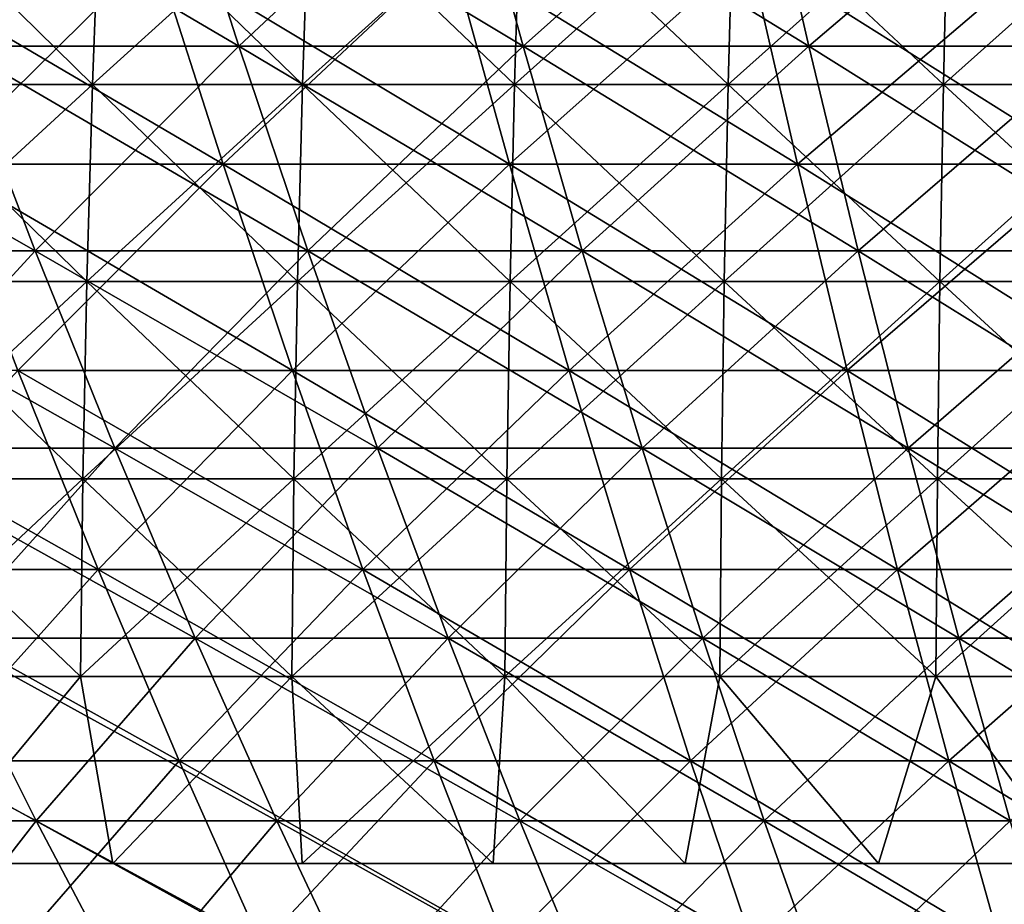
# Model space of a CAD drawing. Header units: millimetres. Extents: x -250 to 250, y -45 to 4150.
# Tile 445 of 656: x -32 to -18, y 3930 to 3943. Entities that reach past the tile are written whole.
import ezdxf

# ---------------------------------------------------------------- set-up
doc = ezdxf.new("R2010")
doc.units = ezdxf.units.MM
doc.header["$LTSCALE"] = 81.481481
for name, color, linetype in [('19', 7, 'CONTINUOUS'), ('20', 7, 'CONTINUOUS'), ('21', 7, 'CONTINUOUS'), ('22', 7, 'CONTINUOUS'), ('23', 7, 'CONTINUOUS'), ('24', 7, 'CONTINUOUS')]:
    doc.layers.add(name, color=color, linetype=linetype)

msp = doc.modelspace()

# ---------------------------------------------------------------- linework, layer by layer
at = {"layer": '19', "color": 7, "linetype": 'CONTINUOUS'}
for points in [[(-30.147, 3943.502, -137.657), (-33.251, 3940.439, -132.207), (-34.372, 3943.502, -136.664), (-30.147, 3943.502, -137.657)], [(-29.164, 3940.439, -133.168), (-33.251, 3940.439, -132.207), (-30.147, 3943.502, -137.657), (-29.164, 3940.439, -133.168)], [(-25.894, 3943.502, -138.521), (-29.164, 3940.439, -133.168), (-30.147, 3943.502, -137.657), (-25.894, 3943.502, -138.521)], [(-25.05, 3940.439, -134.003), (-29.164, 3940.439, -133.168), (-25.894, 3943.502, -138.521), (-25.05, 3940.439, -134.003)], [(-21.616, 3943.502, -139.252), (-25.05, 3940.439, -134.003), (-25.894, 3943.502, -138.521), (-21.616, 3943.502, -139.252)], [(-20.911, 3940.439, -134.711), (-25.05, 3940.439, -134.003), (-21.616, 3943.502, -139.252), (-20.911, 3940.439, -134.711)], [(-17.317, 3943.502, -139.852), (-20.911, 3940.439, -134.711), (-21.616, 3943.502, -139.252), (-17.317, 3943.502, -139.852)], [(-16.753, 3940.439, -135.291), (-20.911, 3940.439, -134.711), (-17.317, 3943.502, -139.852), (-16.753, 3940.439, -135.291)], [(-29.164, 3940.439, -133.168), (-32.114, 3937.479, -127.686), (-33.251, 3940.439, -132.207), (-29.164, 3940.439, -133.168)], [(-28.167, 3937.479, -128.614), (-32.114, 3937.479, -127.686), (-29.164, 3940.439, -133.168), (-28.167, 3937.479, -128.614)], [(-25.05, 3940.439, -134.003), (-28.167, 3937.479, -128.614), (-29.164, 3940.439, -133.168), (-25.05, 3940.439, -134.003)], [(-24.193, 3937.479, -129.42), (-28.167, 3937.479, -128.614), (-25.05, 3940.439, -134.003), (-24.193, 3937.479, -129.42)], [(-20.911, 3940.439, -134.711), (-24.193, 3937.479, -129.42), (-25.05, 3940.439, -134.003), (-20.911, 3940.439, -134.711)], [(-20.196, 3937.479, -130.104), (-24.193, 3937.479, -129.42), (-20.911, 3940.439, -134.711), (-20.196, 3937.479, -130.104)], [(-16.753, 3940.439, -135.291), (-20.196, 3937.479, -130.104), (-20.911, 3940.439, -134.711), (-16.753, 3940.439, -135.291)], [(-16.18, 3937.479, -130.664), (-20.196, 3937.479, -130.104), (-16.753, 3940.439, -135.291), (-16.18, 3937.479, -130.664)], [(-30.961, 3934.623, -123.102), (-34.738, 3934.623, -122.09), (-32.114, 3937.479, -127.686), (-30.961, 3934.623, -123.102)], [(-28.167, 3937.479, -128.614), (-30.961, 3934.623, -123.102), (-32.114, 3937.479, -127.686), (-28.167, 3937.479, -128.614)], [(-27.156, 3934.623, -123.997), (-30.961, 3934.623, -123.102), (-28.167, 3937.479, -128.614), (-27.156, 3934.623, -123.997)], [(-24.193, 3937.479, -129.42), (-27.156, 3934.623, -123.997), (-28.167, 3937.479, -128.614), (-24.193, 3937.479, -129.42)], [(-23.324, 3934.623, -124.774), (-27.156, 3934.623, -123.997), (-24.193, 3937.479, -129.42), (-23.324, 3934.623, -124.774)], [(-20.196, 3937.479, -130.104), (-23.324, 3934.623, -124.774), (-24.193, 3937.479, -129.42), (-20.196, 3937.479, -130.104)], [(-19.471, 3934.623, -125.433), (-23.324, 3934.623, -124.774), (-20.196, 3937.479, -130.104), (-19.471, 3934.623, -125.433)], [(-16.18, 3937.479, -130.664), (-19.471, 3934.623, -125.433), (-20.196, 3937.479, -130.104), (-16.18, 3937.479, -130.664)], [(-15.599, 3934.623, -125.974), (-19.471, 3934.623, -125.433), (-16.18, 3937.479, -130.664), (-15.599, 3934.623, -125.974)], [(-30.961, 3934.623, -123.102), (-33.427, 3931.872, -117.484), (-34.738, 3934.623, -122.09), (-30.961, 3934.623, -123.102)], [(-29.793, 3931.872, -118.458), (-33.427, 3931.872, -117.484), (-30.961, 3934.623, -123.102), (-29.793, 3931.872, -118.458)], [(-27.156, 3934.623, -123.997), (-29.793, 3931.872, -118.458), (-30.961, 3934.623, -123.102), (-27.156, 3934.623, -123.997)], [(-26.131, 3931.872, -119.319), (-29.793, 3931.872, -118.458), (-27.156, 3934.623, -123.997), (-26.131, 3931.872, -119.319)], [(-23.324, 3934.623, -124.774), (-26.131, 3931.872, -119.319), (-27.156, 3934.623, -123.997), (-23.324, 3934.623, -124.774)], [(-22.445, 3931.872, -120.068), (-26.131, 3931.872, -119.319), (-23.324, 3934.623, -124.774), (-22.445, 3931.872, -120.068)], [(-19.471, 3934.623, -125.433), (-22.445, 3931.872, -120.068), (-23.324, 3934.623, -124.774), (-19.471, 3934.623, -125.433)], [(-18.736, 3931.872, -120.702), (-22.445, 3931.872, -120.068), (-19.471, 3934.623, -125.433), (-18.736, 3931.872, -120.702)], [(-15.599, 3934.623, -125.974), (-18.736, 3931.872, -120.702), (-19.471, 3934.623, -125.433), (-15.599, 3934.623, -125.974)], [(-15.01, 3931.872, -121.222), (-18.736, 3931.872, -120.702), (-15.599, 3934.623, -125.974), (-15.01, 3931.872, -121.222)], [(-29.793, 3931.872, -118.458), (-32.1, 3929.227, -112.822), (-33.427, 3931.872, -117.484), (-29.793, 3931.872, -118.458)], [(-28.611, 3929.227, -113.757), (-32.1, 3929.227, -112.822), (-29.793, 3931.872, -118.458), (-28.611, 3929.227, -113.757)], [(-26.131, 3931.872, -119.319), (-28.611, 3929.227, -113.757), (-29.793, 3931.872, -118.458), (-26.131, 3931.872, -119.319)], [(-25.094, 3929.227, -114.584), (-28.611, 3929.227, -113.757), (-26.131, 3931.872, -119.319), (-25.094, 3929.227, -114.584)], [(-22.445, 3931.872, -120.068), (-25.094, 3929.227, -114.584), (-26.131, 3931.872, -119.319), (-22.445, 3931.872, -120.068)], [(-21.554, 3929.227, -115.302), (-25.094, 3929.227, -114.584), (-22.445, 3931.872, -120.068), (-21.554, 3929.227, -115.302)], [(-18.736, 3931.872, -120.702), (-21.554, 3929.227, -115.302), (-22.445, 3931.872, -120.068), (-18.736, 3931.872, -120.702)], [(-17.993, 3929.227, -115.911), (-21.554, 3929.227, -115.302), (-18.736, 3931.872, -120.702), (-17.993, 3929.227, -115.911)], [(-15.01, 3931.872, -121.222), (-17.993, 3929.227, -115.911), (-18.736, 3931.872, -120.702), (-15.01, 3931.872, -121.222)], [(-14.415, 3929.227, -116.41), (-17.993, 3929.227, -115.911), (-15.01, 3931.872, -121.222), (-14.415, 3929.227, -116.41)]]:
    msp.add_3dface(points, dxfattribs=at)
at = {"layer": '20', "color": 7, "linetype": 'CONTINUOUS'}
for points in [[(-33.251, 3940.439, 132.207), (-29.164, 3940.439, 133.168), (-34.372, 3943.502, 136.664), (-33.251, 3940.439, 132.207)], [(-34.372, 3943.502, 136.664), (-29.164, 3940.439, 133.168), (-30.147, 3943.502, 137.657), (-34.372, 3943.502, 136.664)], [(-29.164, 3940.439, 133.168), (-25.05, 3940.439, 134.003), (-30.147, 3943.502, 137.657), (-29.164, 3940.439, 133.168)], [(-30.147, 3943.502, 137.657), (-25.05, 3940.439, 134.003), (-25.894, 3943.502, 138.521), (-30.147, 3943.502, 137.657)], [(-25.05, 3940.439, 134.003), (-20.911, 3940.439, 134.711), (-25.894, 3943.502, 138.521), (-25.05, 3940.439, 134.003)], [(-25.894, 3943.502, 138.521), (-20.911, 3940.439, 134.711), (-21.616, 3943.502, 139.252), (-25.894, 3943.502, 138.521)], [(-20.911, 3940.439, 134.711), (-16.753, 3940.439, 135.291), (-21.616, 3943.502, 139.252), (-20.911, 3940.439, 134.711)], [(-21.616, 3943.502, 139.252), (-16.753, 3940.439, 135.291), (-17.317, 3943.502, 139.852), (-21.616, 3943.502, 139.252)], [(-32.114, 3937.479, 127.686), (-28.167, 3937.479, 128.614), (-33.251, 3940.439, 132.207), (-32.114, 3937.479, 127.686)], [(-33.251, 3940.439, 132.207), (-28.167, 3937.479, 128.614), (-29.164, 3940.439, 133.168), (-33.251, 3940.439, 132.207)], [(-28.167, 3937.479, 128.614), (-24.193, 3937.479, 129.42), (-29.164, 3940.439, 133.168), (-28.167, 3937.479, 128.614)], [(-29.164, 3940.439, 133.168), (-24.193, 3937.479, 129.42), (-25.05, 3940.439, 134.003), (-29.164, 3940.439, 133.168)], [(-24.193, 3937.479, 129.42), (-20.196, 3937.479, 130.104), (-25.05, 3940.439, 134.003), (-24.193, 3937.479, 129.42)], [(-25.05, 3940.439, 134.003), (-20.196, 3937.479, 130.104), (-20.911, 3940.439, 134.711), (-25.05, 3940.439, 134.003)], [(-20.196, 3937.479, 130.104), (-16.18, 3937.479, 130.664), (-20.911, 3940.439, 134.711), (-20.196, 3937.479, 130.104)], [(-20.911, 3940.439, 134.711), (-16.18, 3937.479, 130.664), (-16.753, 3940.439, 135.291), (-20.911, 3940.439, 134.711)], [(-34.738, 3934.623, 122.09), (-30.961, 3934.623, 123.102), (-36.031, 3937.479, 126.636), (-34.738, 3934.623, 122.09)], [(-36.031, 3937.479, 126.636), (-30.961, 3934.623, 123.102), (-32.114, 3937.479, 127.686), (-36.031, 3937.479, 126.636)], [(-30.961, 3934.623, 123.102), (-27.156, 3934.623, 123.997), (-32.114, 3937.479, 127.686), (-30.961, 3934.623, 123.102)], [(-32.114, 3937.479, 127.686), (-27.156, 3934.623, 123.997), (-28.167, 3937.479, 128.614), (-32.114, 3937.479, 127.686)], [(-27.156, 3934.623, 123.997), (-23.324, 3934.623, 124.774), (-28.167, 3937.479, 128.614), (-27.156, 3934.623, 123.997)], [(-28.167, 3937.479, 128.614), (-23.324, 3934.623, 124.774), (-24.193, 3937.479, 129.42), (-28.167, 3937.479, 128.614)], [(-23.324, 3934.623, 124.774), (-19.471, 3934.623, 125.433), (-24.193, 3937.479, 129.42), (-23.324, 3934.623, 124.774)], [(-24.193, 3937.479, 129.42), (-19.471, 3934.623, 125.433), (-20.196, 3937.479, 130.104), (-24.193, 3937.479, 129.42)], [(-19.471, 3934.623, 125.433), (-15.599, 3934.623, 125.974), (-20.196, 3937.479, 130.104), (-19.471, 3934.623, 125.433)], [(-20.196, 3937.479, 130.104), (-15.599, 3934.623, 125.974), (-16.18, 3937.479, 130.664), (-20.196, 3937.479, 130.104)], [(-33.427, 3931.872, 117.484), (-29.793, 3931.872, 118.458), (-34.738, 3934.623, 122.09), (-33.427, 3931.872, 117.484)], [(-34.738, 3934.623, 122.09), (-29.793, 3931.872, 118.458), (-30.961, 3934.623, 123.102), (-34.738, 3934.623, 122.09)], [(-29.793, 3931.872, 118.458), (-26.131, 3931.872, 119.319), (-30.961, 3934.623, 123.102), (-29.793, 3931.872, 118.458)], [(-30.961, 3934.623, 123.102), (-26.131, 3931.872, 119.319), (-27.156, 3934.623, 123.997), (-30.961, 3934.623, 123.102)], [(-26.131, 3931.872, 119.319), (-22.445, 3931.872, 120.068), (-27.156, 3934.623, 123.997), (-26.131, 3931.872, 119.319)], [(-27.156, 3934.623, 123.997), (-22.445, 3931.872, 120.068), (-23.324, 3934.623, 124.774), (-27.156, 3934.623, 123.997)], [(-22.445, 3931.872, 120.068), (-18.736, 3931.872, 120.702), (-23.324, 3934.623, 124.774), (-22.445, 3931.872, 120.068)], [(-23.324, 3934.623, 124.774), (-18.736, 3931.872, 120.702), (-19.471, 3934.623, 125.433), (-23.324, 3934.623, 124.774)], [(-18.736, 3931.872, 120.702), (-15.01, 3931.872, 121.222), (-19.471, 3934.623, 125.433), (-18.736, 3931.872, 120.702)], [(-19.471, 3934.623, 125.433), (-15.01, 3931.872, 121.222), (-15.599, 3934.623, 125.974), (-19.471, 3934.623, 125.433)], [(-32.1, 3929.227, 112.822), (-28.611, 3929.227, 113.757), (-33.427, 3931.872, 117.484), (-32.1, 3929.227, 112.822)], [(-33.427, 3931.872, 117.484), (-28.611, 3929.227, 113.757), (-29.793, 3931.872, 118.458), (-33.427, 3931.872, 117.484)], [(-28.611, 3929.227, 113.757), (-25.094, 3929.227, 114.584), (-29.793, 3931.872, 118.458), (-28.611, 3929.227, 113.757)], [(-29.793, 3931.872, 118.458), (-25.094, 3929.227, 114.584), (-26.131, 3931.872, 119.319), (-29.793, 3931.872, 118.458)], [(-25.094, 3929.227, 114.584), (-21.554, 3929.227, 115.302), (-26.131, 3931.872, 119.319), (-25.094, 3929.227, 114.584)], [(-26.131, 3931.872, 119.319), (-21.554, 3929.227, 115.302), (-22.445, 3931.872, 120.068), (-26.131, 3931.872, 119.319)], [(-21.554, 3929.227, 115.302), (-17.993, 3929.227, 115.911), (-22.445, 3931.872, 120.068), (-21.554, 3929.227, 115.302)], [(-22.445, 3931.872, 120.068), (-17.993, 3929.227, 115.911), (-18.736, 3931.872, 120.702), (-22.445, 3931.872, 120.068)], [(-17.993, 3929.227, 115.911), (-14.415, 3929.227, 116.41), (-18.736, 3931.872, 120.702), (-17.993, 3929.227, 115.911)], [(-18.736, 3931.872, 120.702), (-14.415, 3929.227, 116.41), (-15.01, 3931.872, 121.222), (-18.736, 3931.872, 120.702)]]:
    msp.add_3dface(points, dxfattribs=at)
at = {"layer": '21', "color": 7, "linetype": 'CONTINUOUS'}
for points in [[(-29.912, 3945.172, 136.583), (-32.992, 3942.134, 131.176), (-34.104, 3945.172, 135.597), (-29.912, 3945.172, 136.583)], [(-28.937, 3942.134, 132.13), (-32.992, 3942.134, 131.176), (-29.912, 3945.172, 136.583), (-28.937, 3942.134, 132.13)], [(-25.692, 3945.172, 137.439), (-28.937, 3942.134, 132.13), (-29.912, 3945.172, 136.583), (-25.692, 3945.172, 137.439)], [(-24.854, 3942.134, 132.959), (-28.937, 3942.134, 132.13), (-25.692, 3945.172, 137.439), (-24.854, 3942.134, 132.959)], [(-21.447, 3945.172, 138.165), (-24.854, 3942.134, 132.959), (-25.692, 3945.172, 137.439), (-21.447, 3945.172, 138.165)], [(-20.748, 3942.134, 133.661), (-24.854, 3942.134, 132.959), (-21.447, 3945.172, 138.165), (-20.748, 3942.134, 133.661)], [(-17.182, 3945.172, 138.76), (-20.748, 3942.134, 133.661), (-21.447, 3945.172, 138.165), (-17.182, 3945.172, 138.76)], [(-16.622, 3942.134, 134.237), (-20.748, 3942.134, 133.661), (-17.182, 3945.172, 138.76), (-16.622, 3942.134, 134.237)], [(-31.864, 3939.197, 126.692), (-35.751, 3939.197, 125.651), (-32.992, 3942.134, 131.176), (-31.864, 3939.197, 126.692)], [(-28.937, 3942.134, 132.13), (-31.864, 3939.197, 126.692), (-32.992, 3942.134, 131.176), (-28.937, 3942.134, 132.13)], [(-27.948, 3939.197, 127.613), (-31.864, 3939.197, 126.692), (-28.937, 3942.134, 132.13), (-27.948, 3939.197, 127.613)], [(-24.854, 3942.134, 132.959), (-27.948, 3939.197, 127.613), (-28.937, 3942.134, 132.13), (-24.854, 3942.134, 132.959)], [(-24.005, 3939.197, 128.414), (-27.948, 3939.197, 127.613), (-24.854, 3942.134, 132.959), (-24.005, 3939.197, 128.414)], [(-20.748, 3942.134, 133.661), (-24.005, 3939.197, 128.414), (-24.854, 3942.134, 132.959), (-20.748, 3942.134, 133.661)], [(-20.039, 3939.197, 129.092), (-24.005, 3939.197, 128.414), (-20.748, 3942.134, 133.661), (-20.039, 3939.197, 129.092)], [(-16.622, 3942.134, 134.237), (-20.039, 3939.197, 129.092), (-20.748, 3942.134, 133.661), (-16.622, 3942.134, 134.237)], [(-16.054, 3939.197, 129.648), (-20.039, 3939.197, 129.092), (-16.622, 3942.134, 134.237), (-16.054, 3939.197, 129.648)], [(-31.864, 3939.197, 126.692), (-34.468, 3936.364, 121.142), (-35.751, 3939.197, 125.651), (-31.864, 3939.197, 126.692)], [(-30.721, 3936.364, 122.146), (-34.468, 3936.364, 121.142), (-31.864, 3939.197, 126.692), (-30.721, 3936.364, 122.146)], [(-27.948, 3939.197, 127.613), (-30.721, 3936.364, 122.146), (-31.864, 3939.197, 126.692), (-27.948, 3939.197, 127.613)], [(-26.945, 3936.364, 123.034), (-30.721, 3936.364, 122.146), (-27.948, 3939.197, 127.613), (-26.945, 3936.364, 123.034)], [(-24.005, 3939.197, 128.414), (-26.945, 3936.364, 123.034), (-27.948, 3939.197, 127.613), (-24.005, 3939.197, 128.414)], [(-23.143, 3936.364, 123.806), (-26.945, 3936.364, 123.034), (-24.005, 3939.197, 128.414), (-23.143, 3936.364, 123.806)], [(-20.039, 3939.197, 129.092), (-23.143, 3936.364, 123.806), (-24.005, 3939.197, 128.414), (-20.039, 3939.197, 129.092)], [(-19.32, 3936.364, 124.46), (-23.143, 3936.364, 123.806), (-20.039, 3939.197, 129.092), (-19.32, 3936.364, 124.46)], [(-16.054, 3939.197, 129.648), (-19.32, 3936.364, 124.46), (-20.039, 3939.197, 129.092), (-16.054, 3939.197, 129.648)], [(-15.478, 3936.364, 124.996), (-19.32, 3936.364, 124.46), (-16.054, 3939.197, 129.648), (-15.478, 3936.364, 124.996)], [(-30.721, 3936.364, 122.146), (-33.168, 3933.634, 116.575), (-34.468, 3936.364, 121.142), (-30.721, 3936.364, 122.146)], [(-29.563, 3933.634, 117.541), (-33.168, 3933.634, 116.575), (-30.721, 3936.364, 122.146), (-29.563, 3933.634, 117.541)], [(-26.945, 3936.364, 123.034), (-29.563, 3933.634, 117.541), (-30.721, 3936.364, 122.146), (-26.945, 3936.364, 123.034)], [(-25.929, 3933.634, 118.395), (-29.563, 3933.634, 117.541), (-26.945, 3936.364, 123.034), (-25.929, 3933.634, 118.395)], [(-23.143, 3936.364, 123.806), (-25.929, 3933.634, 118.395), (-26.945, 3936.364, 123.034), (-23.143, 3936.364, 123.806)], [(-22.271, 3933.634, 119.138), (-25.929, 3933.634, 118.395), (-23.143, 3936.364, 123.806), (-22.271, 3933.634, 119.138)], [(-19.32, 3936.364, 124.46), (-22.271, 3933.634, 119.138), (-23.143, 3936.364, 123.806), (-19.32, 3936.364, 124.46)], [(-18.591, 3933.634, 119.767), (-22.271, 3933.634, 119.138), (-19.32, 3936.364, 124.46), (-18.591, 3933.634, 119.767)], [(-15.478, 3936.364, 124.996), (-18.591, 3933.634, 119.767), (-19.32, 3936.364, 124.46), (-15.478, 3936.364, 124.996)], [(-14.894, 3933.634, 120.283), (-18.591, 3933.634, 119.767), (-15.478, 3936.364, 124.996), (-14.894, 3933.634, 120.283)], [(-31.852, 3931.01, 111.95), (-35.285, 3931.01, 110.916), (-33.168, 3933.634, 116.575), (-31.852, 3931.01, 111.95)], [(-29.563, 3933.634, 117.541), (-31.852, 3931.01, 111.95), (-33.168, 3933.634, 116.575), (-29.563, 3933.634, 117.541)], [(-28.39, 3931.01, 112.878), (-31.852, 3931.01, 111.95), (-29.563, 3933.634, 117.541), (-28.39, 3931.01, 112.878)], [(-25.929, 3933.634, 118.395), (-28.39, 3931.01, 112.878), (-29.563, 3933.634, 117.541), (-25.929, 3933.634, 118.395)], [(-24.9, 3931.01, 113.698), (-28.39, 3931.01, 112.878), (-25.929, 3933.634, 118.395), (-24.9, 3931.01, 113.698)], [(-22.271, 3933.634, 119.138), (-24.9, 3931.01, 113.698), (-25.929, 3933.634, 118.395), (-22.271, 3933.634, 119.138)], [(-21.387, 3931.01, 114.411), (-24.9, 3931.01, 113.698), (-22.271, 3933.634, 119.138), (-21.387, 3931.01, 114.411)], [(-18.591, 3933.634, 119.767), (-21.387, 3931.01, 114.411), (-22.271, 3933.634, 119.138), (-18.591, 3933.634, 119.767)], [(-17.854, 3931.01, 115.016), (-21.387, 3931.01, 114.411), (-18.591, 3933.634, 119.767), (-17.854, 3931.01, 115.016)], [(-14.894, 3933.634, 120.283), (-17.854, 3931.01, 115.016), (-18.591, 3933.634, 119.767), (-14.894, 3933.634, 120.283)], [(-31.852, 3931.01, 111.95), (-33.81, 3928.493, 106.28), (-35.285, 3931.01, 110.916), (-31.852, 3931.01, 111.95)], [(-30.521, 3928.493, 107.271), (-33.81, 3928.493, 106.28), (-31.852, 3931.01, 111.95), (-30.521, 3928.493, 107.271)], [(-28.39, 3931.01, 112.878), (-30.521, 3928.493, 107.271), (-31.852, 3931.01, 111.95), (-28.39, 3931.01, 112.878)], [(-27.203, 3928.493, 108.16), (-30.521, 3928.493, 107.271), (-28.39, 3931.01, 112.878), (-27.203, 3928.493, 108.16)], [(-24.9, 3931.01, 113.698), (-27.203, 3928.493, 108.16), (-28.39, 3931.01, 112.878), (-24.9, 3931.01, 113.698)], [(-23.86, 3928.493, 108.946), (-27.203, 3928.493, 108.16), (-24.9, 3931.01, 113.698), (-23.86, 3928.493, 108.946)], [(-21.387, 3931.01, 114.411), (-23.86, 3928.493, 108.946), (-24.9, 3931.01, 113.698), (-21.387, 3931.01, 114.411)], [(-20.493, 3928.493, 109.629), (-23.86, 3928.493, 108.946), (-21.387, 3931.01, 114.411), (-20.493, 3928.493, 109.629)], [(-17.854, 3931.01, 115.016), (-20.493, 3928.493, 109.629), (-21.387, 3931.01, 114.411), (-17.854, 3931.01, 115.016)], [(-17.107, 3928.493, 110.208), (-20.493, 3928.493, 109.629), (-17.854, 3931.01, 115.016), (-17.107, 3928.493, 110.208)]]:
    msp.add_3dface(points, dxfattribs=at)
at = {"layer": '22', "color": 7, "linetype": 'CONTINUOUS'}
for points in [[(-32.992, 3942.134, -131.176), (-28.937, 3942.134, -132.13), (-34.104, 3945.172, -135.597), (-32.992, 3942.134, -131.176)], [(-34.104, 3945.172, -135.597), (-28.937, 3942.134, -132.13), (-29.912, 3945.172, -136.583), (-34.104, 3945.172, -135.597)], [(-28.937, 3942.134, -132.13), (-24.854, 3942.134, -132.959), (-29.912, 3945.172, -136.583), (-28.937, 3942.134, -132.13)], [(-29.912, 3945.172, -136.583), (-24.854, 3942.134, -132.959), (-25.692, 3945.172, -137.439), (-29.912, 3945.172, -136.583)], [(-24.854, 3942.134, -132.959), (-20.748, 3942.134, -133.661), (-25.692, 3945.172, -137.439), (-24.854, 3942.134, -132.959)], [(-25.692, 3945.172, -137.439), (-20.748, 3942.134, -133.661), (-21.447, 3945.172, -138.165), (-25.692, 3945.172, -137.439)], [(-20.748, 3942.134, -133.661), (-16.622, 3942.134, -134.237), (-21.447, 3945.172, -138.165), (-20.748, 3942.134, -133.661)], [(-21.447, 3945.172, -138.165), (-16.622, 3942.134, -134.237), (-17.182, 3945.172, -138.76), (-21.447, 3945.172, -138.165)], [(-35.751, 3939.197, -125.651), (-31.864, 3939.197, -126.692), (-37.016, 3942.134, -130.098), (-35.751, 3939.197, -125.651)], [(-37.016, 3942.134, -130.098), (-31.864, 3939.197, -126.692), (-32.992, 3942.134, -131.176), (-37.016, 3942.134, -130.098)], [(-31.864, 3939.197, -126.692), (-27.948, 3939.197, -127.613), (-32.992, 3942.134, -131.176), (-31.864, 3939.197, -126.692)], [(-32.992, 3942.134, -131.176), (-27.948, 3939.197, -127.613), (-28.937, 3942.134, -132.13), (-32.992, 3942.134, -131.176)], [(-27.948, 3939.197, -127.613), (-24.005, 3939.197, -128.414), (-28.937, 3942.134, -132.13), (-27.948, 3939.197, -127.613)], [(-28.937, 3942.134, -132.13), (-24.005, 3939.197, -128.414), (-24.854, 3942.134, -132.959), (-28.937, 3942.134, -132.13)], [(-24.005, 3939.197, -128.414), (-20.039, 3939.197, -129.092), (-24.854, 3942.134, -132.959), (-24.005, 3939.197, -128.414)], [(-24.854, 3942.134, -132.959), (-20.039, 3939.197, -129.092), (-20.748, 3942.134, -133.661), (-24.854, 3942.134, -132.959)], [(-20.039, 3939.197, -129.092), (-16.054, 3939.197, -129.648), (-20.748, 3942.134, -133.661), (-20.039, 3939.197, -129.092)], [(-20.748, 3942.134, -133.661), (-16.054, 3939.197, -129.648), (-16.622, 3942.134, -134.237), (-20.748, 3942.134, -133.661)], [(-34.468, 3936.364, -121.142), (-30.721, 3936.364, -122.146), (-35.751, 3939.197, -125.651), (-34.468, 3936.364, -121.142)], [(-35.751, 3939.197, -125.651), (-30.721, 3936.364, -122.146), (-31.864, 3939.197, -126.692), (-35.751, 3939.197, -125.651)], [(-30.721, 3936.364, -122.146), (-26.945, 3936.364, -123.034), (-31.864, 3939.197, -126.692), (-30.721, 3936.364, -122.146)], [(-31.864, 3939.197, -126.692), (-26.945, 3936.364, -123.034), (-27.948, 3939.197, -127.613), (-31.864, 3939.197, -126.692)], [(-26.945, 3936.364, -123.034), (-23.143, 3936.364, -123.806), (-27.948, 3939.197, -127.613), (-26.945, 3936.364, -123.034)], [(-27.948, 3939.197, -127.613), (-23.143, 3936.364, -123.806), (-24.005, 3939.197, -128.414), (-27.948, 3939.197, -127.613)], [(-23.143, 3936.364, -123.806), (-19.32, 3936.364, -124.46), (-24.005, 3939.197, -128.414), (-23.143, 3936.364, -123.806)], [(-24.005, 3939.197, -128.414), (-19.32, 3936.364, -124.46), (-20.039, 3939.197, -129.092), (-24.005, 3939.197, -128.414)], [(-19.32, 3936.364, -124.46), (-15.478, 3936.364, -124.996), (-20.039, 3939.197, -129.092), (-19.32, 3936.364, -124.46)], [(-20.039, 3939.197, -129.092), (-15.478, 3936.364, -124.996), (-16.054, 3939.197, -129.648), (-20.039, 3939.197, -129.092)], [(-33.168, 3933.634, -116.575), (-29.563, 3933.634, -117.541), (-34.468, 3936.364, -121.142), (-33.168, 3933.634, -116.575)], [(-34.468, 3936.364, -121.142), (-29.563, 3933.634, -117.541), (-30.721, 3936.364, -122.146), (-34.468, 3936.364, -121.142)], [(-29.563, 3933.634, -117.541), (-25.929, 3933.634, -118.395), (-30.721, 3936.364, -122.146), (-29.563, 3933.634, -117.541)], [(-30.721, 3936.364, -122.146), (-25.929, 3933.634, -118.395), (-26.945, 3936.364, -123.034), (-30.721, 3936.364, -122.146)], [(-25.929, 3933.634, -118.395), (-22.271, 3933.634, -119.138), (-26.945, 3936.364, -123.034), (-25.929, 3933.634, -118.395)], [(-26.945, 3936.364, -123.034), (-22.271, 3933.634, -119.138), (-23.143, 3936.364, -123.806), (-26.945, 3936.364, -123.034)], [(-22.271, 3933.634, -119.138), (-18.591, 3933.634, -119.767), (-23.143, 3936.364, -123.806), (-22.271, 3933.634, -119.138)], [(-23.143, 3936.364, -123.806), (-18.591, 3933.634, -119.767), (-19.32, 3936.364, -124.46), (-23.143, 3936.364, -123.806)], [(-18.591, 3933.634, -119.767), (-14.894, 3933.634, -120.283), (-19.32, 3936.364, -124.46), (-18.591, 3933.634, -119.767)], [(-19.32, 3936.364, -124.46), (-14.894, 3933.634, -120.283), (-15.478, 3936.364, -124.996), (-19.32, 3936.364, -124.46)], [(-35.285, 3931.01, -110.916), (-31.852, 3931.01, -111.95), (-36.742, 3933.634, -115.498), (-35.285, 3931.01, -110.916)], [(-36.742, 3933.634, -115.498), (-31.852, 3931.01, -111.95), (-33.168, 3933.634, -116.575), (-36.742, 3933.634, -115.498)], [(-31.852, 3931.01, -111.95), (-28.39, 3931.01, -112.878), (-33.168, 3933.634, -116.575), (-31.852, 3931.01, -111.95)], [(-33.168, 3933.634, -116.575), (-28.39, 3931.01, -112.878), (-29.563, 3933.634, -117.541), (-33.168, 3933.634, -116.575)], [(-28.39, 3931.01, -112.878), (-24.9, 3931.01, -113.698), (-29.563, 3933.634, -117.541), (-28.39, 3931.01, -112.878)], [(-29.563, 3933.634, -117.541), (-24.9, 3931.01, -113.698), (-25.929, 3933.634, -118.395), (-29.563, 3933.634, -117.541)], [(-24.9, 3931.01, -113.698), (-21.387, 3931.01, -114.411), (-25.929, 3933.634, -118.395), (-24.9, 3931.01, -113.698)], [(-25.929, 3933.634, -118.395), (-21.387, 3931.01, -114.411), (-22.271, 3933.634, -119.138), (-25.929, 3933.634, -118.395)], [(-21.387, 3931.01, -114.411), (-17.854, 3931.01, -115.016), (-22.271, 3933.634, -119.138), (-21.387, 3931.01, -114.411)], [(-22.271, 3933.634, -119.138), (-17.854, 3931.01, -115.016), (-18.591, 3933.634, -119.767), (-22.271, 3933.634, -119.138)], [(-17.854, 3931.01, -115.016), (-14.303, 3931.01, -115.511), (-18.591, 3933.634, -119.767), (-17.854, 3931.01, -115.016)], [(-18.591, 3933.634, -119.767), (-14.303, 3931.01, -115.511), (-14.894, 3933.634, -120.283), (-18.591, 3933.634, -119.767)], [(-33.81, 3928.493, -106.28), (-30.521, 3928.493, -107.271), (-35.285, 3931.01, -110.916), (-33.81, 3928.493, -106.28)], [(-35.285, 3931.01, -110.916), (-30.521, 3928.493, -107.271), (-31.852, 3931.01, -111.95), (-35.285, 3931.01, -110.916)], [(-30.521, 3928.493, -107.271), (-27.203, 3928.493, -108.16), (-31.852, 3931.01, -111.95), (-30.521, 3928.493, -107.271)], [(-31.852, 3931.01, -111.95), (-27.203, 3928.493, -108.16), (-28.39, 3931.01, -112.878), (-31.852, 3931.01, -111.95)], [(-27.203, 3928.493, -108.16), (-23.86, 3928.493, -108.946), (-28.39, 3931.01, -112.878), (-27.203, 3928.493, -108.16)], [(-28.39, 3931.01, -112.878), (-23.86, 3928.493, -108.946), (-24.9, 3931.01, -113.698), (-28.39, 3931.01, -112.878)], [(-23.86, 3928.493, -108.946), (-20.493, 3928.493, -109.629), (-24.9, 3931.01, -113.698), (-23.86, 3928.493, -108.946)], [(-24.9, 3931.01, -113.698), (-20.493, 3928.493, -109.629), (-21.387, 3931.01, -114.411), (-24.9, 3931.01, -113.698)], [(-20.493, 3928.493, -109.629), (-17.107, 3928.493, -110.208), (-21.387, 3931.01, -114.411), (-20.493, 3928.493, -109.629)], [(-21.387, 3931.01, -114.411), (-17.107, 3928.493, -110.208), (-17.854, 3931.01, -115.016), (-21.387, 3931.01, -114.411)]]:
    msp.add_3dface(points, dxfattribs=at)
at = {"layer": '23', "color": 7, "linetype": 'CONTINUOUS'}
for points in [[(-34.03, 3941.584, 96.571), (-31.04, 3941.584, 97.573), (-33.915, 3944.404, 96.243), (-34.03, 3941.584, 96.571)], [(-33.915, 3944.404, 96.243), (-31.04, 3941.584, 97.573), (-30.935, 3944.404, 97.242), (-33.915, 3944.404, 96.243)], [(-31.04, 3941.584, 97.573), (-28.021, 3941.584, 98.482), (-30.935, 3944.404, 97.242), (-31.04, 3941.584, 97.573)], [(-30.935, 3944.404, 97.242), (-28.021, 3941.584, 98.482), (-27.926, 3944.404, 98.148), (-30.935, 3944.404, 97.242)], [(-28.021, 3941.584, 98.482), (-24.975, 3941.584, 99.298), (-27.926, 3944.404, 98.148), (-28.021, 3941.584, 98.482)], [(-27.926, 3944.404, 98.148), (-24.975, 3941.584, 99.298), (-24.89, 3944.404, 98.962), (-27.926, 3944.404, 98.148)], [(-24.975, 3941.584, 99.298), (-21.905, 3941.584, 100.02), (-24.89, 3944.404, 98.962), (-24.975, 3941.584, 99.298)], [(-24.89, 3944.404, 98.962), (-21.905, 3941.584, 100.02), (-21.83, 3944.404, 99.681), (-24.89, 3944.404, 98.962)], [(-21.905, 3941.584, 100.02), (-18.814, 3941.584, 100.648), (-21.83, 3944.404, 99.681), (-21.905, 3941.584, 100.02)], [(-21.83, 3944.404, 99.681), (-18.814, 3941.584, 100.648), (-18.75, 3944.404, 100.306), (-21.83, 3944.404, 99.681)], [(-18.814, 3941.584, 100.648), (-15.706, 3941.584, 101.179), (-18.75, 3944.404, 100.306), (-18.814, 3941.584, 100.648)], [(-18.75, 3944.404, 100.306), (-15.706, 3941.584, 101.179), (-15.653, 3944.404, 100.836), (-18.75, 3944.404, 100.306)], [(-34.12, 3938.756, 96.825), (-31.122, 3938.756, 97.83), (-34.03, 3941.584, 96.571), (-34.12, 3938.756, 96.825)], [(-34.03, 3941.584, 96.571), (-31.122, 3938.756, 97.83), (-31.04, 3941.584, 97.573), (-34.03, 3941.584, 96.571)], [(-31.122, 3938.756, 97.83), (-28.094, 3938.756, 98.742), (-31.04, 3941.584, 97.573), (-31.122, 3938.756, 97.83)], [(-31.04, 3941.584, 97.573), (-28.094, 3938.756, 98.742), (-28.021, 3941.584, 98.482), (-31.04, 3941.584, 97.573)], [(-28.094, 3938.756, 98.742), (-25.04, 3938.756, 99.56), (-28.021, 3941.584, 98.482), (-28.094, 3938.756, 98.742)], [(-28.021, 3941.584, 98.482), (-25.04, 3938.756, 99.56), (-24.975, 3941.584, 99.298), (-28.021, 3941.584, 98.482)], [(-25.04, 3938.756, 99.56), (-21.962, 3938.756, 100.284), (-24.975, 3941.584, 99.298), (-25.04, 3938.756, 99.56)], [(-24.975, 3941.584, 99.298), (-21.962, 3938.756, 100.284), (-21.905, 3941.584, 100.02), (-24.975, 3941.584, 99.298)], [(-21.962, 3938.756, 100.284), (-18.864, 3938.756, 100.913), (-21.905, 3941.584, 100.02), (-21.962, 3938.756, 100.284)], [(-21.905, 3941.584, 100.02), (-18.864, 3938.756, 100.913), (-18.814, 3941.584, 100.648), (-21.905, 3941.584, 100.02)], [(-18.864, 3938.756, 100.913), (-15.747, 3938.756, 101.446), (-18.814, 3941.584, 100.648), (-18.864, 3938.756, 100.913)], [(-18.814, 3941.584, 100.648), (-15.747, 3938.756, 101.446), (-15.706, 3941.584, 101.179), (-18.814, 3941.584, 100.648)], [(-34.183, 3935.921, 97.005), (-31.18, 3935.921, 98.012), (-34.12, 3938.756, 96.825), (-34.183, 3935.921, 97.005)], [(-34.12, 3938.756, 96.825), (-31.18, 3935.921, 98.012), (-31.122, 3938.756, 97.83), (-34.12, 3938.756, 96.825)], [(-31.18, 3935.921, 98.012), (-28.147, 3935.921, 98.926), (-31.122, 3938.756, 97.83), (-31.18, 3935.921, 98.012)], [(-31.122, 3938.756, 97.83), (-28.147, 3935.921, 98.926), (-28.094, 3938.756, 98.742), (-31.122, 3938.756, 97.83)], [(-28.147, 3935.921, 98.926), (-25.087, 3935.921, 99.745), (-28.094, 3938.756, 98.742), (-28.147, 3935.921, 98.926)], [(-28.094, 3938.756, 98.742), (-25.087, 3935.921, 99.745), (-25.04, 3938.756, 99.56), (-28.094, 3938.756, 98.742)], [(-25.087, 3935.921, 99.745), (-22.003, 3935.921, 100.471), (-25.04, 3938.756, 99.56), (-25.087, 3935.921, 99.745)], [(-25.04, 3938.756, 99.56), (-22.003, 3935.921, 100.471), (-21.962, 3938.756, 100.284), (-25.04, 3938.756, 99.56)], [(-22.003, 3935.921, 100.471), (-18.899, 3935.921, 101.101), (-21.962, 3938.756, 100.284), (-22.003, 3935.921, 100.471)], [(-21.962, 3938.756, 100.284), (-18.899, 3935.921, 101.101), (-18.864, 3938.756, 100.913), (-21.962, 3938.756, 100.284)], [(-18.899, 3935.921, 101.101), (-15.777, 3935.921, 101.635), (-18.864, 3938.756, 100.913), (-18.899, 3935.921, 101.101)], [(-18.864, 3938.756, 100.913), (-15.777, 3935.921, 101.635), (-15.747, 3938.756, 101.446), (-18.864, 3938.756, 100.913)], [(-34.221, 3933.082, 97.112), (-31.214, 3933.082, 98.12), (-34.183, 3935.921, 97.005), (-34.221, 3933.082, 97.112)], [(-34.183, 3935.921, 97.005), (-31.214, 3933.082, 98.12), (-31.18, 3935.921, 98.012), (-34.183, 3935.921, 97.005)], [(-31.214, 3933.082, 98.12), (-28.178, 3933.082, 99.034), (-31.18, 3935.921, 98.012), (-31.214, 3933.082, 98.12)], [(-31.18, 3935.921, 98.012), (-28.178, 3933.082, 99.034), (-28.147, 3935.921, 98.926), (-31.18, 3935.921, 98.012)], [(-28.178, 3933.082, 99.034), (-25.115, 3933.082, 99.855), (-28.147, 3935.921, 98.926), (-28.178, 3933.082, 99.034)], [(-28.147, 3935.921, 98.926), (-25.115, 3933.082, 99.855), (-25.087, 3935.921, 99.745), (-28.147, 3935.921, 98.926)], [(-25.115, 3933.082, 99.855), (-22.028, 3933.082, 100.581), (-25.087, 3935.921, 99.745), (-25.115, 3933.082, 99.855)], [(-25.087, 3935.921, 99.745), (-22.028, 3933.082, 100.581), (-22.003, 3935.921, 100.471), (-25.087, 3935.921, 99.745)], [(-22.028, 3933.082, 100.581), (-18.92, 3933.082, 101.212), (-22.003, 3935.921, 100.471), (-22.028, 3933.082, 100.581)], [(-22.003, 3935.921, 100.471), (-18.92, 3933.082, 101.212), (-18.899, 3935.921, 101.101), (-22.003, 3935.921, 100.471)], [(-18.92, 3933.082, 101.212), (-15.794, 3933.082, 101.747), (-18.899, 3935.921, 101.101), (-18.92, 3933.082, 101.212)], [(-18.899, 3935.921, 101.101), (-15.794, 3933.082, 101.747), (-15.777, 3935.921, 101.635), (-18.899, 3935.921, 101.101)], [(-34.221, 3933.082, 97.112), (-33.444, 3930.4, 97.419), (-31.214, 3933.082, 98.12), (-34.221, 3933.082, 97.112)], [(-33.444, 3930.4, 97.419), (-30.747, 3930.4, 98.304), (-31.214, 3933.082, 98.12), (-33.444, 3930.4, 97.419)], [(-31.214, 3933.082, 98.12), (-30.747, 3930.4, 98.304), (-28.178, 3933.082, 99.034), (-31.214, 3933.082, 98.12)], [(-30.747, 3930.4, 98.304), (-28.027, 3930.4, 99.114), (-28.178, 3933.082, 99.034), (-30.747, 3930.4, 98.304)], [(-28.027, 3930.4, 99.114), (-25.285, 3930.4, 99.848), (-28.178, 3933.082, 99.034), (-28.027, 3930.4, 99.114)], [(-28.178, 3933.082, 99.034), (-25.285, 3930.4, 99.848), (-25.115, 3933.082, 99.855), (-28.178, 3933.082, 99.034)], [(-25.285, 3930.4, 99.848), (-22.524, 3930.4, 100.507), (-25.115, 3933.082, 99.855), (-25.285, 3930.4, 99.848)], [(-25.115, 3933.082, 99.855), (-22.524, 3930.4, 100.507), (-22.028, 3933.082, 100.581), (-25.115, 3933.082, 99.855)], [(-22.524, 3930.4, 100.507), (-19.746, 3930.4, 101.09), (-22.028, 3933.082, 100.581), (-22.524, 3930.4, 100.507)], [(-22.028, 3933.082, 100.581), (-19.746, 3930.4, 101.09), (-18.92, 3933.082, 101.212), (-22.028, 3933.082, 100.581)], [(-19.746, 3930.4, 101.09), (-16.953, 3930.4, 101.595), (-18.92, 3933.082, 101.212), (-19.746, 3930.4, 101.09)], [(-18.92, 3933.082, 101.212), (-16.953, 3930.4, 101.595), (-15.794, 3933.082, 101.747), (-18.92, 3933.082, 101.212)]]:
    msp.add_3dface(points, dxfattribs=at)
at = {"layer": '24', "color": 7, "linetype": 'CONTINUOUS'}
for points in [[(-31.04, 3941.584, -97.573), (-34.03, 3941.584, -96.571), (-30.935, 3944.404, -97.242), (-31.04, 3941.584, -97.573)], [(-30.935, 3944.404, -97.242), (-34.03, 3941.584, -96.571), (-33.915, 3944.404, -96.243), (-30.935, 3944.404, -97.242)], [(-28.021, 3941.584, -98.482), (-31.04, 3941.584, -97.573), (-27.926, 3944.404, -98.148), (-28.021, 3941.584, -98.482)], [(-27.926, 3944.404, -98.148), (-31.04, 3941.584, -97.573), (-30.935, 3944.404, -97.242), (-27.926, 3944.404, -98.148)], [(-24.975, 3941.584, -99.298), (-28.021, 3941.584, -98.482), (-24.89, 3944.404, -98.962), (-24.975, 3941.584, -99.298)], [(-24.89, 3944.404, -98.962), (-28.021, 3941.584, -98.482), (-27.926, 3944.404, -98.148), (-24.89, 3944.404, -98.962)], [(-21.905, 3941.584, -100.02), (-24.975, 3941.584, -99.298), (-21.83, 3944.404, -99.681), (-21.905, 3941.584, -100.02)], [(-21.83, 3944.404, -99.681), (-24.975, 3941.584, -99.298), (-24.89, 3944.404, -98.962), (-21.83, 3944.404, -99.681)], [(-18.814, 3941.584, -100.648), (-21.905, 3941.584, -100.02), (-18.75, 3944.404, -100.306), (-18.814, 3941.584, -100.648)], [(-18.75, 3944.404, -100.306), (-21.905, 3941.584, -100.02), (-21.83, 3944.404, -99.681), (-18.75, 3944.404, -100.306)], [(-15.706, 3941.584, -101.179), (-18.814, 3941.584, -100.648), (-15.653, 3944.404, -100.836), (-15.706, 3941.584, -101.179)], [(-15.653, 3944.404, -100.836), (-18.814, 3941.584, -100.648), (-18.75, 3944.404, -100.306), (-15.653, 3944.404, -100.836)], [(-31.122, 3938.756, -97.83), (-34.12, 3938.756, -96.825), (-31.04, 3941.584, -97.573), (-31.122, 3938.756, -97.83)], [(-31.04, 3941.584, -97.573), (-34.12, 3938.756, -96.825), (-34.03, 3941.584, -96.571), (-31.04, 3941.584, -97.573)], [(-28.094, 3938.756, -98.742), (-31.122, 3938.756, -97.83), (-28.021, 3941.584, -98.482), (-28.094, 3938.756, -98.742)], [(-28.021, 3941.584, -98.482), (-31.122, 3938.756, -97.83), (-31.04, 3941.584, -97.573), (-28.021, 3941.584, -98.482)], [(-25.04, 3938.756, -99.56), (-28.094, 3938.756, -98.742), (-24.975, 3941.584, -99.298), (-25.04, 3938.756, -99.56)], [(-24.975, 3941.584, -99.298), (-28.094, 3938.756, -98.742), (-28.021, 3941.584, -98.482), (-24.975, 3941.584, -99.298)], [(-21.962, 3938.756, -100.284), (-25.04, 3938.756, -99.56), (-21.905, 3941.584, -100.02), (-21.962, 3938.756, -100.284)], [(-21.905, 3941.584, -100.02), (-25.04, 3938.756, -99.56), (-24.975, 3941.584, -99.298), (-21.905, 3941.584, -100.02)], [(-18.864, 3938.756, -100.913), (-21.962, 3938.756, -100.284), (-18.814, 3941.584, -100.648), (-18.864, 3938.756, -100.913)], [(-18.814, 3941.584, -100.648), (-21.962, 3938.756, -100.284), (-21.905, 3941.584, -100.02), (-18.814, 3941.584, -100.648)], [(-15.747, 3938.756, -101.446), (-18.864, 3938.756, -100.913), (-15.706, 3941.584, -101.179), (-15.747, 3938.756, -101.446)], [(-15.706, 3941.584, -101.179), (-18.864, 3938.756, -100.913), (-18.814, 3941.584, -100.648), (-15.706, 3941.584, -101.179)], [(-31.18, 3935.921, -98.012), (-34.183, 3935.921, -97.005), (-31.122, 3938.756, -97.83), (-31.18, 3935.921, -98.012)], [(-31.122, 3938.756, -97.83), (-34.183, 3935.921, -97.005), (-34.12, 3938.756, -96.825), (-31.122, 3938.756, -97.83)], [(-28.147, 3935.921, -98.926), (-31.18, 3935.921, -98.012), (-28.094, 3938.756, -98.742), (-28.147, 3935.921, -98.926)], [(-28.094, 3938.756, -98.742), (-31.18, 3935.921, -98.012), (-31.122, 3938.756, -97.83), (-28.094, 3938.756, -98.742)], [(-25.087, 3935.921, -99.745), (-28.147, 3935.921, -98.926), (-25.04, 3938.756, -99.56), (-25.087, 3935.921, -99.745)], [(-25.04, 3938.756, -99.56), (-28.147, 3935.921, -98.926), (-28.094, 3938.756, -98.742), (-25.04, 3938.756, -99.56)], [(-22.003, 3935.921, -100.471), (-25.087, 3935.921, -99.745), (-21.962, 3938.756, -100.284), (-22.003, 3935.921, -100.471)], [(-21.962, 3938.756, -100.284), (-25.087, 3935.921, -99.745), (-25.04, 3938.756, -99.56), (-21.962, 3938.756, -100.284)], [(-18.899, 3935.921, -101.101), (-22.003, 3935.921, -100.471), (-18.864, 3938.756, -100.913), (-18.899, 3935.921, -101.101)], [(-18.864, 3938.756, -100.913), (-22.003, 3935.921, -100.471), (-21.962, 3938.756, -100.284), (-18.864, 3938.756, -100.913)], [(-15.777, 3935.921, -101.635), (-18.899, 3935.921, -101.101), (-15.747, 3938.756, -101.446), (-15.777, 3935.921, -101.635)], [(-15.747, 3938.756, -101.446), (-18.899, 3935.921, -101.101), (-18.864, 3938.756, -100.913), (-15.747, 3938.756, -101.446)], [(-31.214, 3933.082, -98.12), (-34.221, 3933.082, -97.112), (-31.18, 3935.921, -98.012), (-31.214, 3933.082, -98.12)], [(-31.18, 3935.921, -98.012), (-34.221, 3933.082, -97.112), (-34.183, 3935.921, -97.005), (-31.18, 3935.921, -98.012)], [(-28.178, 3933.082, -99.034), (-31.214, 3933.082, -98.12), (-28.147, 3935.921, -98.926), (-28.178, 3933.082, -99.034)], [(-28.147, 3935.921, -98.926), (-31.214, 3933.082, -98.12), (-31.18, 3935.921, -98.012), (-28.147, 3935.921, -98.926)], [(-25.115, 3933.082, -99.855), (-28.178, 3933.082, -99.034), (-25.087, 3935.921, -99.745), (-25.115, 3933.082, -99.855)], [(-25.087, 3935.921, -99.745), (-28.178, 3933.082, -99.034), (-28.147, 3935.921, -98.926), (-25.087, 3935.921, -99.745)], [(-22.028, 3933.082, -100.581), (-25.115, 3933.082, -99.855), (-22.003, 3935.921, -100.471), (-22.028, 3933.082, -100.581)], [(-22.003, 3935.921, -100.471), (-25.115, 3933.082, -99.855), (-25.087, 3935.921, -99.745), (-22.003, 3935.921, -100.471)], [(-18.92, 3933.082, -101.212), (-22.028, 3933.082, -100.581), (-18.899, 3935.921, -101.101), (-18.92, 3933.082, -101.212)], [(-18.899, 3935.921, -101.101), (-22.028, 3933.082, -100.581), (-22.003, 3935.921, -100.471), (-18.899, 3935.921, -101.101)], [(-15.794, 3933.082, -101.747), (-18.92, 3933.082, -101.212), (-15.777, 3935.921, -101.635), (-15.794, 3933.082, -101.747)], [(-15.777, 3935.921, -101.635), (-18.92, 3933.082, -101.212), (-18.899, 3935.921, -101.101), (-15.777, 3935.921, -101.635)], [(-34.221, 3933.082, -97.112), (-31.214, 3933.082, -98.12), (-33.444, 3930.4, -97.419), (-34.221, 3933.082, -97.112)], [(-33.444, 3930.4, -97.419), (-31.214, 3933.082, -98.12), (-30.747, 3930.4, -98.304), (-33.444, 3930.4, -97.419)], [(-31.214, 3933.082, -98.12), (-28.178, 3933.082, -99.034), (-30.747, 3930.4, -98.304), (-31.214, 3933.082, -98.12)], [(-30.747, 3930.4, -98.304), (-28.178, 3933.082, -99.034), (-28.027, 3930.4, -99.114), (-30.747, 3930.4, -98.304)], [(-28.178, 3933.082, -99.034), (-25.115, 3933.082, -99.855), (-28.027, 3930.4, -99.114), (-28.178, 3933.082, -99.034)], [(-28.027, 3930.4, -99.114), (-25.115, 3933.082, -99.855), (-25.285, 3930.4, -99.848), (-28.027, 3930.4, -99.114)], [(-25.285, 3930.4, -99.848), (-25.115, 3933.082, -99.855), (-22.524, 3930.4, -100.507), (-25.285, 3930.4, -99.848)], [(-25.115, 3933.082, -99.855), (-22.028, 3933.082, -100.581), (-22.524, 3930.4, -100.507), (-25.115, 3933.082, -99.855)], [(-22.524, 3930.4, -100.507), (-22.028, 3933.082, -100.581), (-19.746, 3930.4, -101.09), (-22.524, 3930.4, -100.507)], [(-22.028, 3933.082, -100.581), (-18.92, 3933.082, -101.212), (-19.746, 3930.4, -101.09), (-22.028, 3933.082, -100.581)], [(-19.746, 3930.4, -101.09), (-18.92, 3933.082, -101.212), (-16.953, 3930.4, -101.595), (-19.746, 3930.4, -101.09)], [(-18.92, 3933.082, -101.212), (-15.794, 3933.082, -101.747), (-16.953, 3930.4, -101.595), (-18.92, 3933.082, -101.212)]]:
    msp.add_3dface(points, dxfattribs=at)

doc.saveas('drawing.dxf')
